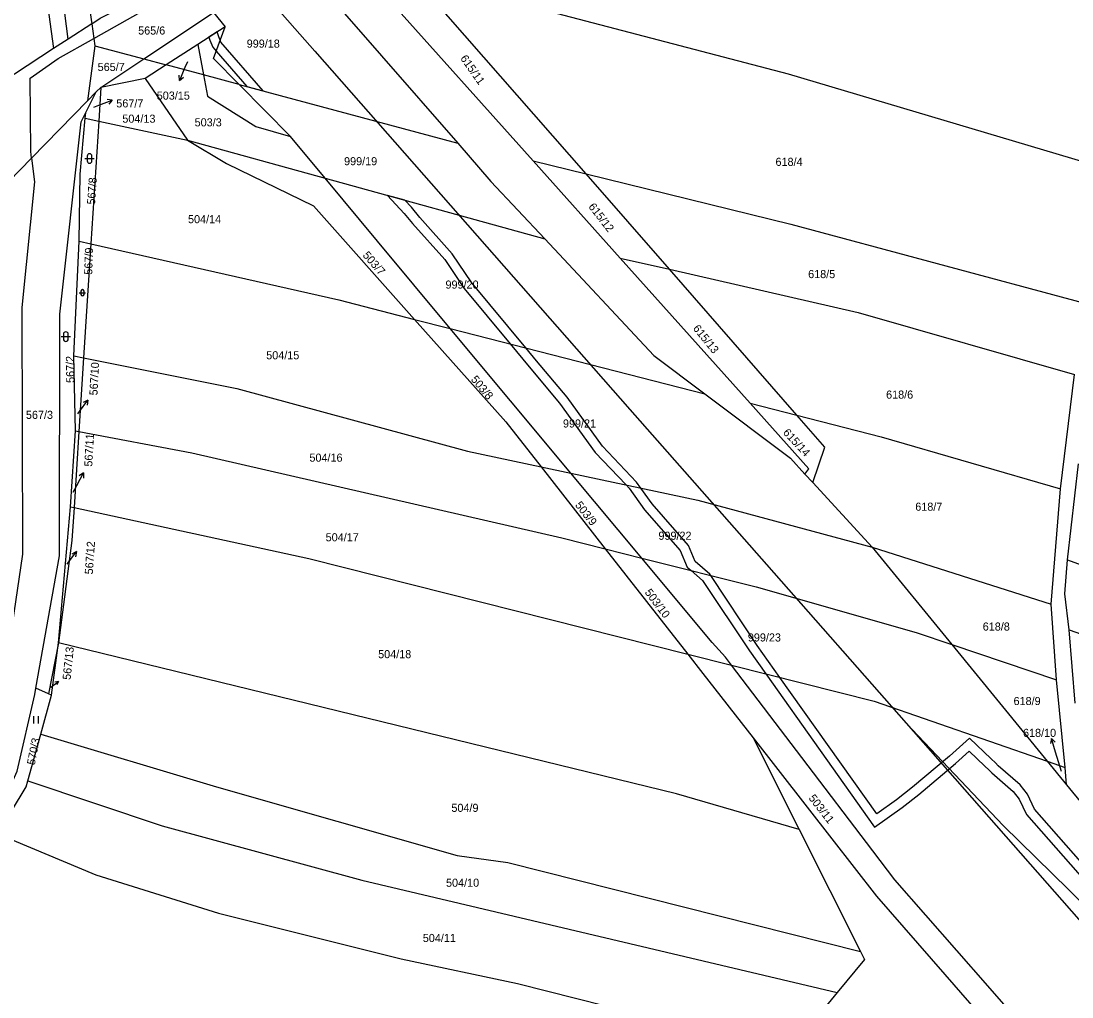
# Model space of a CAD drawing. Extents: x -757266 to -753360, y -1162585 to -1157740.
# Drawn here: x -756112.8 to -755892, y -1161498.7 to -1161293.7 of the extents above; entities that cross this region are included whole.
import ezdxf

# ---------------------------------------------------------------- set-up
doc = ezdxf.new("R2010")
doc.units = 0
for name, color, linetype in [('Hranice parcel', 7, 'Continuous'), ('Parcelní čísla', 7, 'Continuous'), ('Pop  PČ popisy', 7, 'Continuous'), ('Poz předměty', 7, 'Continuous'), ('Vnitřní kresba', 7, 'Continuous'), ('Věcná břemena k části', 7, 'Continuous'), ('Značky kultur', 7, 'Continuous')]:
    doc.layers.add(name, color=color, linetype=linetype)

msp = doc.modelspace()

# ---------------------------------------------------------------- linework, layer by layer
at = {"layer": 'Hranice parcel'}
for p, q in [((-756101.12, -1161272.47), (-756097.95, -1161294.3)), ((-756005.17, -1161323.14), (-756043, -1161280.92)), ((-755994.07, -1161325.87), (-756030.53, -1161284.19)), ((-756097.27, -1161298.95), (-756098.84, -1161310.52)), ((-756082.3, -1161302.97), (-756086.73, -1161305.84)), ((-756086.73, -1161305.84), (-756096.01, -1161307.67)), ((-756086.73, -1161305.84), (-756077.81, -1161318.76)), ((-756099.17, -1161312.94), (-756097.01, -1161308.64)), ((-756097.01, -1161308.64), (-756098.84, -1161310.52)), ((-756097.01, -1161308.64), (-756096.01, -1161307.67)), ((-756096.01, -1161307.67), (-756096.47, -1161314.77)), ((-756066.98, -1161307.08), (-756021.04, -1161319.41)), ((-756098.84, -1161310.52), (-756110.57, -1161322.52)), ((-756099.34, -1161314.16), (-756099.17, -1161312.94)), ((-756099.34, -1161314.16), (-756096.47, -1161314.77)), ((-756096.47, -1161314.77), (-756098.12, -1161340.53)), ((-756096.47, -1161314.77), (-756077.81, -1161318.76)), ((-756077.81, -1161318.76), (-756048.92, -1161326.73)), ((-756110.57, -1161322.52), (-756123.68, -1161335.95)), ((-755986.91, -1161343.52), (-756005.17, -1161323.14)), ((-756005.17, -1161323.14), (-755994.07, -1161325.87)), ((-755976.56, -1161345.89), (-755994.07, -1161325.87)), ((-756048.92, -1161326.73), (-756002.77, -1161339.47)), ((-756101.69, -1161364.06), (-756100.55, -1161339.98)), ((-756100.55, -1161339.98), (-756098.12, -1161340.53)), ((-756098.12, -1161340.53), (-756099.65, -1161364.47)), ((-755959.59, -1161374.01), (-755986.91, -1161343.52)), ((-755986.91, -1161343.52), (-755976.56, -1161345.89)), ((-755949.76, -1161376.53), (-755976.56, -1161345.89)), ((-756030.12, -1161356.41), (-756022.6, -1161358.34)), ((-755997.26, -1161388.71), (-756022.6, -1161358.34)), ((-756022.6, -1161358.34), (-755969.09, -1161372.05)), ((-756101.37, -1161379.8), (-756101.69, -1161364.06)), ((-756101.69, -1161364.06), (-756099.65, -1161364.47)), ((-756099.65, -1161364.47), (-756100.64, -1161379.94)), ((-755894.36, -1161392.01), (-755891.42, -1161367.99)), ((-755959.59, -1161374.01), (-755949.76, -1161376.53)), ((-756102.4, -1161395.75), (-756101.37, -1161379.8)), ((-756100.64, -1161379.94), (-756101.66, -1161395.91)), ((-756101.37, -1161379.8), (-756100.64, -1161379.94)), ((-756003.52, -1161387.38), (-755997.26, -1161388.71)), ((-756003.52, -1161387.38), (-755990.03, -1161404.61)), ((-755892.89, -1161406.89), (-755890.61, -1161386.74)), ((-755982.39, -1161406.53), (-755997.26, -1161388.71)), ((-755948.09, -1161388.88), (-755946.46, -1161390.65)), ((-755946.46, -1161390.65), (-755933.98, -1161404.22)), ((-755896.37, -1161416.19), (-755894.36, -1161392.01)), ((-756104.94, -1161424.32), (-756102.4, -1161395.75)), ((-756102.4, -1161395.75), (-756101.66, -1161395.91)), ((-755990.03, -1161404.61), (-755982.39, -1161406.53)), ((-755990.03, -1161404.61), (-755972.72, -1161426.7)), ((-755933.98, -1161404.22), (-755896.37, -1161416.19)), ((-755933.98, -1161404.22), (-755917.23, -1161424.69)), ((-755895.23, -1161432.12), (-755896.37, -1161416.19)), ((-755891.29, -1161436.99), (-755892.54, -1161421.57)), ((-756104.94, -1161424.32), (-756107.02, -1161435.06)), ((-756106.4, -1161435.35), (-756104.94, -1161424.32)), ((-755917.23, -1161424.69), (-755895.23, -1161432.12)), ((-755917.23, -1161424.69), (-755897.18, -1161449.21)), ((-755972.72, -1161426.7), (-755963.49, -1161429.03)), ((-755893.42, -1161450.51), (-755895.23, -1161432.12)), ((-756107.02, -1161435.06), (-756109.66, -1161433.84)), ((-756108.65, -1161443.52), (-756106.4, -1161435.35)), ((-756106.4, -1161435.35), (-756107.02, -1161435.06)), ((-756111.36, -1161453.31), (-756108.65, -1161443.52)), ((-755958.99, -1161444.28), (-755949.31, -1161463.51)), ((-755897.18, -1161449.21), (-755893.42, -1161450.51)), ((-755897.18, -1161449.21), (-755893.13, -1161454.16)), ((-755893.13, -1161454.16), (-755893.42, -1161450.51)), ((-755893.13, -1161454.16), (-755889.64, -1161458.43)), ((-755949.31, -1161463.51), (-755936.4, -1161489.14))]:
    msp.add_line(p, q, dxfattribs=at)
for points in [[(-756058.51, -1161276.98), (-756053.12, -1161282.66), (-756021.04, -1161319.41)], [(-756078.77, -1161284.23), (-756077.3, -1161286), (-756072.37, -1161291.97), (-756069.91, -1161294.94)], [(-755886.13, -1161324.39), (-755951.54, -1161304.91), (-756030.53, -1161284.19)], [(-756097.95, -1161294.3), (-756096.18, -1161293.14), (-756092.17, -1161291.09), (-756092.49, -1161290.09)], [(-756097.95, -1161294.3), (-756102.88, -1161297.52), (-756105.97, -1161299.54), (-756127.73, -1161313.77)], [(-756097.95, -1161294.3), (-756097.5, -1161297.39), (-756097.27, -1161298.95)], [(-756069.91, -1161294.94), (-756075.66, -1161298.67), (-756082.3, -1161302.97)], [(-756066.98, -1161307.08), (-756072.37, -1161301.63), (-756069.91, -1161294.94)], [(-756097.27, -1161298.95), (-756087.02, -1161301.7), (-756082.3, -1161302.97)], [(-756066.98, -1161307.08), (-756074.47, -1161305.07), (-756082.3, -1161302.97)], [(-756048.92, -1161326.73), (-756056.17, -1161318), (-756066.98, -1161307.08)], [(-756109.66, -1161433.84), (-756104.72, -1161406.08), (-756104.66, -1161355.34), (-756100.17, -1161314.92), (-756099.17, -1161312.94)], [(-756100.55, -1161339.98), (-756100.39, -1161325.93), (-756099.34, -1161314.16)], [(-756077.81, -1161318.76), (-756069.64, -1161323.68), (-756051.38, -1161332.58), (-756030.12, -1161356.41)], [(-756021.04, -1161319.41), (-756014.05, -1161327.42), (-756002.77, -1161339.47)], [(-756110.57, -1161322.52), (-756109.94, -1161327.5), (-756112.65, -1161353.91), (-756112.52, -1161405.74), (-756115.74, -1161427.59)], [(-755994.07, -1161325.87), (-755951.06, -1161336.44), (-755889.53, -1161352.9)], [(-756022.6, -1161358.34), (-756037.9, -1161340), (-756048.92, -1161326.73)], [(-756002.77, -1161339.47), (-755979.83, -1161363.97), (-755969.09, -1161372.05)], [(-756098.12, -1161340.53), (-756046.04, -1161352.33), (-756030.12, -1161356.41)], [(-755976.56, -1161345.89), (-755936.89, -1161354.97), (-755891.42, -1161367.99)], [(-756030.12, -1161356.41), (-756010.92, -1161377.93), (-756003.52, -1161387.38)], [(-756099.65, -1161364.47), (-756067.48, -1161370.91), (-756018.96, -1161384.09), (-756003.52, -1161387.38)], [(-755969.09, -1161372.05), (-755951.14, -1161385.56), (-755948.09, -1161388.88)], [(-755948.09, -1161388.88), (-755947.24, -1161387.8), (-755959.59, -1161374.01)], [(-755946.46, -1161390.65), (-755943.89, -1161383.24), (-755949.76, -1161376.53)], [(-755949.76, -1161376.53), (-755932.06, -1161381.06), (-755894.36, -1161392.01)], [(-756100.64, -1161379.94), (-756076.94, -1161384.46), (-755999.15, -1161402.31), (-755990.03, -1161404.61)], [(-755997.26, -1161388.71), (-755970.57, -1161394.4), (-755933.98, -1161404.22)], [(-756101.66, -1161395.91), (-756102.11, -1161402.86), (-756104.94, -1161424.32)], [(-756101.66, -1161395.91), (-756052.35, -1161406.63), (-755972.72, -1161426.7)], [(-755963.49, -1161429.03), (-755964.77, -1161427.35), (-755967.61, -1161424.24), (-755982.39, -1161406.53)], [(-755982.39, -1161406.53), (-755958.34, -1161412.59), (-755924.71, -1161422.17), (-755917.23, -1161424.69)], [(-755892.54, -1161421.57), (-755893.45, -1161414.06), (-755892.89, -1161406.89)], [(-755892.89, -1161406.89), (-755850.17, -1161422.42), (-755779.06, -1161451.98), (-755634.33, -1161519.26), (-755503.79, -1161578.89), (-755386.71, -1161630.9), (-755326.03, -1161655.42), (-755284.43, -1161675.19), (-755261.82, -1161688.27)], [(-755892.54, -1161421.57), (-755867.71, -1161430.33), (-755791.73, -1161461.56), (-755748.48, -1161481.27), (-755612.94, -1161544.82), (-755515.47, -1161589.6), (-755468.37, -1161610.25), (-755307.39, -1161680.97), (-755272.91, -1161697.76)], [(-755949.31, -1161463.51), (-755975.07, -1161456.01), (-756104.94, -1161424.32)], [(-755972.72, -1161426.7), (-755969.56, -1161430.74), (-755958.99, -1161444.28)], [(-755888.14, -1161520.91), (-755897.52, -1161510.21), (-755909.64, -1161496.39), (-755929.18, -1161474.1), (-755933.81, -1161468.03), (-755948.74, -1161448.41), (-755963.49, -1161429.03)], [(-755963.49, -1161429.03), (-755933.53, -1161436.58), (-755897.18, -1161449.21)], [(-756159.42, -1161516.46), (-756154.69, -1161510.47), (-756143.16, -1161494.88), (-756126.02, -1161472.23), (-756117.13, -1161459.17), (-756113.58, -1161451.3), (-756109.9, -1161435.2), (-756109.66, -1161433.84)], [(-756108.65, -1161443.52), (-756071.76, -1161454.55), (-756021.16, -1161468.97), (-756010.54, -1161470.49), (-755936.4, -1161489.14)], [(-755958.99, -1161444.28), (-755942.41, -1161465.52), (-755933.06, -1161477.51), (-755918.68, -1161494), (-755906.93, -1161507.47), (-755888.93, -1161528.12)], [(-756117.72, -1161464.44), (-756111.7, -1161454.56), (-756111.36, -1161453.31)], [(-756111.36, -1161453.31), (-756083.16, -1161462.79), (-756041.18, -1161474.15), (-755941.29, -1161497.78)], [(-756117.72, -1161464.44), (-756097.06, -1161473.04), (-756071.31, -1161481.14), (-756032.92, -1161490.7), (-756008.46, -1161495.88), (-755947.24, -1161511.38)], [(-755936.4, -1161489.14), (-755935.55, -1161490.83), (-755941.29, -1161497.78)], [(-755941.29, -1161497.78), (-755945.11, -1161502.4), (-755947.24, -1161511.38)]]:
    msp.add_lwpolyline(points, dxfattribs=at)
at = {"layer": 'Pop  PČ popisy'}
for p, q in [((-756077.85, -1161302.31), (-756078.35, -1161303.49)), ((-756078.35, -1161303.49), (-756079.523, -1161306.252)), ((-756079.523, -1161306.252), (-756079.592, -1161305.135)), ((-756079.523, -1161306.252), (-756078.67, -1161305.526)), ((-756096.42, -1161311.44), (-756093.618, -1161310.365)), ((-756093.618, -1161310.365), (-756094.733, -1161310.256)), ((-756093.618, -1161310.365), (-756094.374, -1161311.191)), ((-756097.47, -1161311.85), (-756096.42, -1161311.44)), ((-756100.51, -1161375.77), (-756098.746, -1161373.342)), ((-756098.746, -1161373.342), (-756099.74, -1161373.858)), ((-756098.746, -1161373.342), (-756098.93, -1161374.447)), ((-756100.87, -1161376.26), (-756100.51, -1161375.77)), ((-756101.05, -1161391.27), (-756099.641, -1161388.62)), ((-756099.641, -1161388.62), (-756100.553, -1161389.269)), ((-756099.641, -1161388.62), (-756099.669, -1161389.74)), ((-756101.81, -1161392.72), (-756101.05, -1161391.27)), ((-756102.93, -1161407.58), (-756101.124, -1161405.183)), ((-756101.124, -1161405.183), (-756102.127, -1161405.682)), ((-756101.124, -1161405.183), (-756101.327, -1161406.284)), ((-756103.08, -1161407.78), (-756102.93, -1161407.58)), ((-756106.53, -1161433.67), (-756104.924, -1161432.46)), ((-756104.924, -1161432.46), (-756105.662, -1161432.596)), ((-756104.924, -1161432.46), (-756105.258, -1161433.132)), ((-755896.297, -1161444.4), (-755896.483, -1161445.504)), ((-755895.42, -1161447.27), (-755896.297, -1161444.4)), ((-755896.297, -1161444.4), (-755895.526, -1161445.211)), ((-755894.21, -1161451.33), (-755895.42, -1161447.27))]:
    msp.add_line(p, q, dxfattribs=at)
at = {"layer": 'Poz předměty'}
for p, q in [((-756102.99, -1161240.98), (-756051.04, -1161300.09)), ((-756051.04, -1161300.09), (-755984.89, -1161375.31)), ((-755984.89, -1161375.31), (-755956.17, -1161407.89)), ((-755956.17, -1161407.89), (-755926.83, -1161441.17)), ((-755926.83, -1161441.17), (-755879.45, -1161495.08)), ((-755926.83, -1161441.17), (-755906.45, -1161462.71)), ((-755906.45, -1161462.71), (-755892.61, -1161476.18)), ((-755892.61, -1161476.18), (-755876.45, -1161492.34))]:
    msp.add_line(p, q, dxfattribs=at)
at = {"layer": 'Vnitřní kresba'}
for p, q in [((-756111.78, -1161256.68), (-756105.97, -1161299.54)), ((-756102.88, -1161297.52), (-756107.65, -1161261.57)), ((-756097.5, -1161297.39), (-756077.3, -1161286)), ((-756087.02, -1161301.7), (-756072.37, -1161291.97)), ((-756105.03, -1161301.64), (-756097.5, -1161297.39)), ((-756075.66, -1161298.67), (-756074.47, -1161305.07)), ((-756110.87, -1161305.74), (-756105.03, -1161301.64)), ((-756096.01, -1161307.67), (-756087.02, -1161301.7)), ((-756110.74, -1161321.17), (-756110.87, -1161305.74)), ((-756074.47, -1161305.07), (-756073.65, -1161309.52)), ((-756073.65, -1161309.52), (-756063.43, -1161315.88)), ((-756063.43, -1161315.88), (-756056.17, -1161318)), ((-756110.57, -1161322.52), (-756110.74, -1161321.17))]:
    msp.add_line(p, q, dxfattribs=at)
at = {"layer": 'Věcná břemena k části'}
msp.add_lwpolyline([(-756070.79, -1161298.15), (-756070.96, -1161297.78), (-756071.27, -1161297.08), (-756071.59, -1161296.03), (-756073.34, -1161297.16), (-756073.15, -1161297.79), (-756072.49, -1161299.23), (-756071.79, -1161300.05), (-756065.37, -1161307.51), (-756061.94, -1161308.43)], close=True, dxfattribs=at)
for points in [[(-755876.83, -1161485.45), (-755899.83, -1161459.28), (-755901.32, -1161456.08), (-755902.84, -1161454.15), (-755907.47, -1161450.14), (-755908.05, -1161449.56), (-755908.97, -1161448.7), (-755913.52, -1161444.34), (-755917.71, -1161448.13), (-755925.46, -1161454.62), (-755928.86, -1161457.31), (-755932.99, -1161460.25), (-755953.34, -1161431.59), (-755958.1, -1161424.88), (-755967.88, -1161410.19), (-755968.06, -1161409.91), (-755971.16, -1161407.22), (-755972.55, -1161403.88), (-755980.22, -1161395.14), (-755982.57, -1161391.84), (-755983.48, -1161390.56), (-755990.64, -1161383.05), (-755998.07, -1161372.76), (-756004.51, -1161365.1), (-756006.75, -1161362.4), (-756018.05, -1161348.76), (-756022.18, -1161342.62), (-756029.03, -1161335), (-756030.78, -1161332.87), (-756032.16, -1161331.36), (-756035.77, -1161330.36), (-756032.3, -1161334.17), (-756030.56, -1161336.29), (-756023.76, -1161343.85), (-756019.66, -1161349.95), (-756010.04, -1161361.56), (-756006.04, -1161366.39), (-755999.65, -1161373.99), (-755992.18, -1161384.33), (-755985.65, -1161391.18), (-755985.03, -1161391.84), (-755981.78, -1161396.39), (-755974.27, -1161404.96), (-755972.82, -1161408.42), (-755971.98, -1161409.15), (-755969.58, -1161411.25), (-755959.74, -1161426.02), (-755956.32, -1161430.84), (-755933.47, -1161463.03), (-755927.65, -1161458.91), (-755924.18, -1161456.15), (-755916.42, -1161449.66), (-755913.56, -1161447.08), (-755910.29, -1161450.2)], [(-755910.29, -1161450.2), (-755909.44, -1161451), (-755908.81, -1161451.63), (-755904.3, -1161455.53), (-755903.04, -1161457.14), (-755901.52, -1161460.38), (-755878.45, -1161486.63)]]:
    msp.add_lwpolyline(points, dxfattribs=at)
at = {"layer": 'Značky kultur'}
for p, q in [((-756098.901, -1161322.101), (-756098.901, -1161323.102)), ((-756097.899, -1161323.102), (-756097.899, -1161322.101)), ((-756099.401, -1161322.601), (-756097.399, -1161322.601)), ((-756100.561, -1161350.811), (-756099.219, -1161350.811)), ((-756100.225, -1161350.475), (-756100.225, -1161351.146)), ((-756099.555, -1161351.146), (-756099.555, -1161350.475)), ((-756103.881, -1161359.521), (-756103.881, -1161360.522)), ((-756102.879, -1161360.522), (-756102.879, -1161359.521)), ((-756104.381, -1161360.021), (-756102.379, -1161360.021)), ((-756110.101, -1161441.25), (-756110.101, -1161439.75)), ((-756109.1, -1161441.25), (-756109.1, -1161439.75))]:
    msp.add_line(p, q, dxfattribs=at)
for centre, radius, start, end in [((-756098.4, -1161322.1009), 0.5, 0, 180), ((-756098.4, -1161323.1009), 0.5, 180, 359.987886), ((-756099.89, -1161350.4756), 0.335, 0, 180), ((-756099.89, -1161351.1456), 0.335, 180, 359.987886), ((-756103.38, -1161359.5209), 0.5, 0, 180), ((-756103.38, -1161360.5209), 0.5, 180, 359.987886)]:
    msp.add_arc(centre, radius, start, end, dxfattribs=at)

# ---------------------------------------------------------------- texts
at = {"layer": 'Parcelní čísla'}
for s, p in [('565/6', (-756088.19, -1161296.59)), ('999/18', (-756065.38, -1161299.34)), ('565/7', (-756096.7, -1161304.24)), ('503/15', (-756084.285, -1161310.258)), ('567/7', (-756092.78, -1161311.888)), ('504/13', (-756091.51, -1161315.1)), ('503/3', (-756076.32, -1161315.87)), ('999/19', (-756044.92, -1161324.03)), ('618/4', (-755954.27, -1161324.17)), ('504/14', (-756077.71, -1161336.2)), ('618/5', (-755947.41, -1161347.74)), ('999/20', (-756023.61, -1161349.94)), ('504/15', (-756061.28, -1161364.79)), ('618/6', (-755931.03, -1161373.05)), ('567/3', (-756111.77, -1161377.3)), ('999/21', (-755998.93, -1161379.11)), ('504/16', (-756052.2, -1161386.29)), ('618/7', (-755924.9, -1161396.59)), ('504/17', (-756048.79, -1161403.01)), ('999/22', (-755978.87, -1161402.69)), ('618/8', (-755910.73, -1161421.76)), ('999/23', (-755960.08, -1161424.05)), ('504/18', (-756037.76, -1161427.56)), ('618/9', (-755904.25, -1161437.4)), ('618/10', (-755902.267, -1161444.09)), ('504/9', (-756022.37, -1161459.83)), ('504/10', (-756023.5, -1161475.56)), ('504/11', (-756028.38, -1161487.17))]:
    msp.add_text(s, height=1.7, dxfattribs=at).set_placement(p)
for s, rotation, p in [('615/11', 305, (-756020.586, -1161301.597)), ('567/8', 86, (-756097.252, -1161332.329)), ('615/12', 308, (-755993.679, -1161332.773)), ('567/9', 87.999997, (-756097.85, -1161347.039)), ('503/7', 311, (-756041.121, -1161343.017)), ('615/13', 309, (-755971.72, -1161358.354)), ('567/2', 91, (-756101.58, -1161369.735)), ('567/10', 87, (-756096.751, -1161372.394)), ('503/8', 310, (-756018.381, -1161369.076)), ('615/14', 313, (-755952.821, -1161380.289)), ('567/11', 87, (-756097.831, -1161387.354)), ('503/9', 308, (-755996.479, -1161395.433)), ('567/12', 86, (-756097.732, -1161409.999)), ('503/10', 307, (-755981.838, -1161413.771)), ('567/13', 84, (-756102.404, -1161432.168)), ('570/3', 79, (-756109.915, -1161450.072)), ('503/11', 308, (-755947.409, -1161456.983))]:
    msp.add_text(s, height=1.7, rotation=rotation, dxfattribs=at).set_placement(p)

doc.saveas('drawing.dxf')
